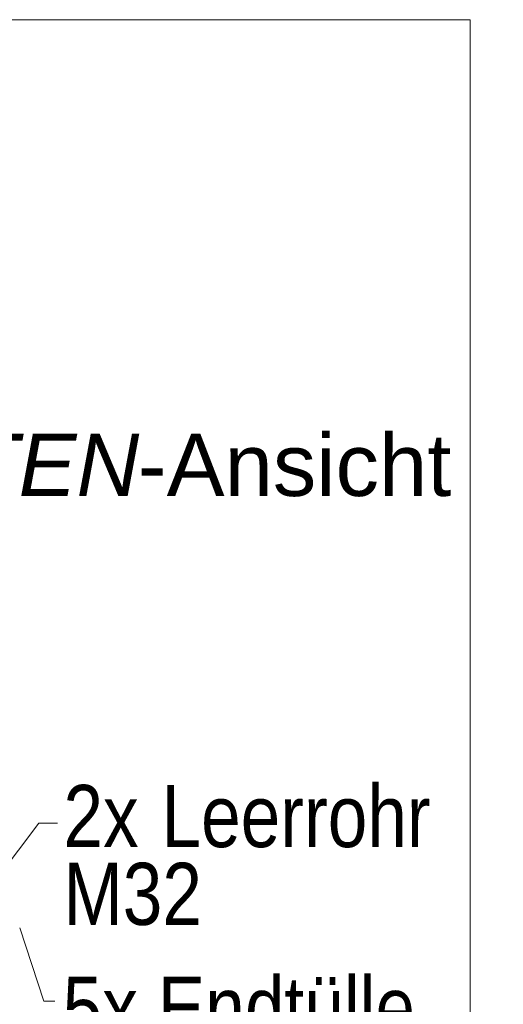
# Model space of a CAD drawing. Extents: x -620 to 300, y 62 to 1162.
# Tile 281 of 307: x 246 to 256, y 967 to 990. Entities that reach past the tile are written whole.
import ezdxf
from ezdxf.lldxf.tags import DXFTag

# ---------------------------------------------------------------- set-up
doc = ezdxf.new("R2010")
doc.units = 0
doc.layers.get('0').update_dxf_attribs({"lineweight": 13})
doc.layers.add('E_Detail_Beschriftung', color=7, linetype='Continuous', lineweight=13, true_color=0x009900)
doc.layers.add('E_Detail_Linie_Text_Bem', color=7, linetype='Continuous', lineweight=13)
doc.styles.get("Standard").update_dxf_attribs({"font": 'ARIALN.TTF'})
tags = doc.linetypes.add('fein_strichliert-A06G955H8I', pattern=[4, 1, -2, 1]).pattern_tags.tags
tags[8:9] = [DXFTag(74, 4), DXFTag(75, 0), DXFTag(340, '0'), DXFTag(46, 0.0), DXFTag(50, 0.0), DXFTag(44, 0.0), DXFTag(45, 0.0)]
tags[6:7] = [DXFTag(74, 4), DXFTag(75, 0), DXFTag(340, '0'), DXFTag(46, 0.0), DXFTag(50, 0.0), DXFTag(44, 0.0), DXFTag(45, 0.0)]
tags[4:5] = [DXFTag(74, 4), DXFTag(75, 0), DXFTag(340, '0'), DXFTag(46, 0.0), DXFTag(50, 0.0), DXFTag(44, 0.0), DXFTag(45, 0.0)]

# ---------------------------------------------------------------- blocks, each defined once
blk = doc.blocks.new('Referenz-A06G955I8I')
at = {"layer": 'E_Detail_Linie_Text_Bem', "linetype": 'fein_strichliert-A06G955H8I', "ltscale": 0.65}
for p, q in [((255.654, 989.554), (192.885, 989.554)), ((255.654, 928.237), (255.654, 989.554))]:
    blk.add_line(p, q, dxfattribs=at)
at = {"layer": 'E_Detail_Linie_Text_Bem', "color": 0, "linetype": 'Continuous', "ltscale": 0.13}
for p, q in [((244.27, 969.246), (245.939, 971.455)), ((245.939, 971.455), (246.365, 971.455)), ((246.052, 967.448), (245.515, 969.096)), ((246.303, 967.448), (246.052, 967.448))]:
    blk.add_line(p, q, dxfattribs=at)
at = {"layer": 'E_Detail_Beschriftung', "linetype": 'Continuous', "lineweight": -2, "ltscale": 0.25, "char_height": 1.4, "attachment_point": 1}
for s, insert in [('{\\fArial|b0|i1;SEITEN}', (241.139, 980.225)), ('{\\fArial;-Ansicht}', (248.169, 980.225))]:
    blk.add_mtext(s, dxfattribs=dict(at, insert=insert))
at = {"layer": 'E_Detail_Beschriftung', "linetype": 'Continuous', "ltscale": 0.13, "char_height": 1.4, "attachment_point": 1}
for s, insert in [('{\\fArial Narrow;Leerrohr}', (248.705, 972.315)), ('{\\fArial Narrow;2x}', (246.496, 972.315)), ('{\\fArial Narrow;M32}', (246.496, 970.562)), ('{\\fArial Narrow;5x Endtülle}', (246.48, 967.998))]:
    blk.add_mtext(s, dxfattribs=dict(at, insert=insert))

msp = doc.modelspace()

# ---------------------------------------------------------------- block references
at = {"color": 8, "lineweight": 25, "ltscale": 0.25, "true_color": 0x808080}
msp.add_blockref('Referenz-A06G955I8I', (0, 0), dxfattribs=at)

doc.saveas('drawing.dxf')
